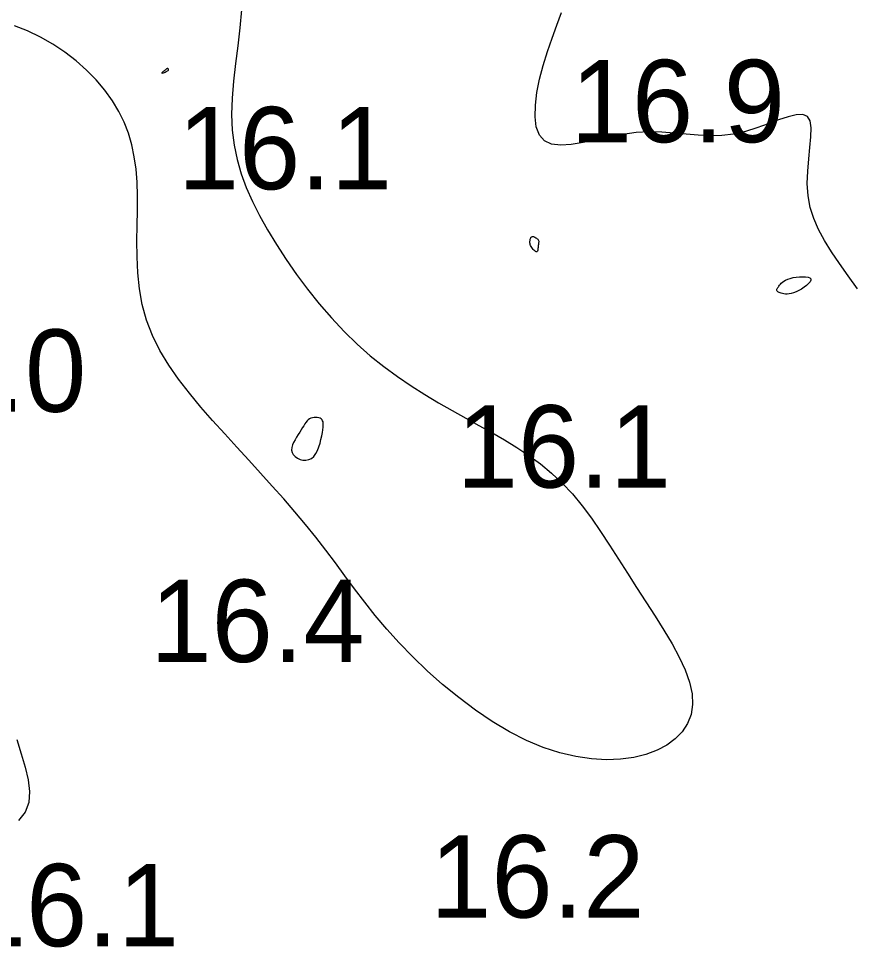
# Model space of a CAD drawing. Extents: x 3040093 to 3056816, y 408076 to 509144.
# Drawn here: x 3046017.4 to 3046067.9, y 434706 to 434762.4 of the extents above; entities that cross this region are included whole.
import ezdxf

# ---------------------------------------------------------------- set-up
doc = ezdxf.new("R2010")
doc.units = 0
doc.layers.add('V-CHAN-CONT-EL17', color=7, linetype='Continuous')
doc.layers.add('V-TOPO-SOUN-0610', color=7, linetype='Continuous')

msp = doc.modelspace()

# ---------------------------------------------------------------- linework, layer by layer
at = {"layer": 'V-CHAN-CONT-EL17'}
for points in [[(3046030.899, 434762.957), (3046030.798, 434761.865), (3046030.67, 434760.774), (3046030.535, 434759.692), (3046030.412, 434758.629), (3046030.324, 434757.596), (3046030.291, 434756.601), (3046030.329, 434755.652), (3046030.439, 434754.743), (3046030.62, 434753.864), (3046030.867, 434753.006), (3046031.179, 434752.159), (3046031.552, 434751.315), (3046031.984, 434750.463), (3046032.471, 434749.595), (3046033.011, 434748.705), (3046033.599, 434747.8), (3046034.232, 434746.891), (3046034.904, 434745.989), (3046035.611, 434745.104), (3046036.35, 434744.247), (3046037.115, 434743.429), (3046037.902, 434742.661), (3046038.706, 434741.951), (3046039.525, 434741.295), (3046040.353, 434740.687), (3046041.187, 434740.122), (3046042.023, 434739.594), (3046042.857, 434739.096), (3046043.685, 434738.623), (3046044.502, 434738.168), (3046045.306, 434737.726), (3046046.094, 434737.288), (3046046.863, 434736.844), (3046047.612, 434736.386), (3046048.338, 434735.904), (3046049.039, 434735.389), (3046049.714, 434734.833), (3046050.359, 434734.227), (3046050.974, 434733.563), (3046051.563, 434732.847), (3046052.132, 434732.086), (3046052.687, 434731.289), (3046053.233, 434730.461), (3046053.776, 434729.612), (3046054.321, 434728.749), (3046054.875, 434727.878), (3046055.439, 434727.009), (3046055.998, 434726.145), (3046056.535, 434725.295), (3046057.031, 434724.462), (3046057.469, 434723.654), (3046057.83, 434722.876), (3046058.096, 434722.133), (3046058.249, 434721.432), (3046058.275, 434720.778), (3046058.178, 434720.174), (3046057.965, 434719.623), (3046057.645, 434719.127), (3046057.224, 434718.688), (3046056.712, 434718.31), (3046056.116, 434717.996), (3046055.443, 434717.746), (3046054.702, 434717.566), (3046053.9, 434717.458), (3046053.043, 434717.427), (3046052.138, 434717.479), (3046051.194, 434717.618), (3046050.216, 434717.847), (3046049.212, 434718.173), (3046048.188, 434718.6), (3046047.153, 434719.128), (3046046.116, 434719.747), (3046045.088, 434720.441), (3046044.08, 434721.195), (3046043.102, 434721.996), (3046042.165, 434722.826), (3046041.281, 434723.673), (3046040.458, 434724.52), (3046039.705, 434725.356), (3046039.013, 434726.179), (3046038.367, 434726.991), (3046037.757, 434727.793), (3046037.168, 434728.587), (3046036.589, 434729.374), (3046036.005, 434730.156), (3046035.405, 434730.935), (3046034.779, 434731.711), (3046034.126, 434732.486), (3046033.452, 434733.262), (3046032.758, 434734.04), (3046032.05, 434734.822), (3046031.33, 434735.608), (3046030.602, 434736.402), (3046029.869, 434737.203), (3046029.138, 434738.014), (3046028.419, 434738.836), (3046027.726, 434739.672), (3046027.072, 434740.522), (3046026.471, 434741.389), (3046025.937, 434742.275), (3046025.483, 434743.181), (3046025.121, 434744.109), (3046024.861, 434745.059), (3046024.691, 434746.025), (3046024.593, 434746.997), (3046024.549, 434747.968), (3046024.543, 434748.928), (3046024.557, 434749.868), (3046024.575, 434750.78), (3046024.578, 434751.656), (3046024.551, 434752.488), (3046024.488, 434753.28), (3046024.383, 434754.035), (3046024.231, 434754.76), (3046024.028, 434755.458), (3046023.767, 434756.134), (3046023.444, 434756.793), (3046023.053, 434757.439), (3046022.592, 434758.076), (3046022.066, 434758.698), (3046021.48, 434759.296), (3046020.843, 434759.864), (3046020.16, 434760.393), (3046019.438, 434760.877), (3046018.685, 434761.306), (3046017.908, 434761.674), (3046017.111, 434761.977)], [(3046068.281, 434746.017), (3046067.719, 434746.815), (3046067.195, 434747.56), (3046066.715, 434748.266), (3046066.289, 434748.947), (3046065.924, 434749.614), (3046065.629, 434750.282), (3046065.413, 434750.963), (3046065.282, 434751.67), (3046065.24, 434752.41), (3046065.264, 434753.164), (3046065.327, 434753.904), (3046065.401, 434754.606), (3046065.457, 434755.241), (3046065.468, 434755.785), (3046065.406, 434756.21), (3046065.242, 434756.49), (3046064.957, 434756.61), (3046064.56, 434756.591), (3046064.067, 434756.466), (3046063.496, 434756.269), (3046062.862, 434756.031), (3046062.184, 434755.785), (3046061.478, 434755.565), (3046060.76, 434755.401), (3046060.044, 434755.319), (3046059.329, 434755.307), (3046058.612, 434755.342), (3046057.888, 434755.405), (3046057.154, 434755.473), (3046056.404, 434755.527), (3046055.636, 434755.545), (3046054.845, 434755.506), (3046054.031, 434755.397), (3046053.21, 434755.241), (3046052.403, 434755.067), (3046051.63, 434754.906), (3046050.911, 434754.789), (3046050.266, 434754.746), (3046049.715, 434754.807), (3046049.279, 434755.002), (3046048.973, 434755.354), (3046048.788, 434755.846), (3046048.711, 434756.455), (3046048.728, 434757.158), (3046048.825, 434757.929), (3046048.989, 434758.747), (3046049.207, 434759.585), (3046049.464, 434760.421), (3046049.746, 434761.234), (3046050.038, 434762.023), (3046050.321, 434762.79)], [(3046017.259, 434718.646), (3046017.521, 434717.786), (3046017.76, 434716.97), (3046017.941, 434716.204), (3046018.025, 434715.491), (3046017.976, 434714.838), (3046017.756, 434714.25), (3046017.343, 434713.732)]]:
    msp.add_lwpolyline(points, dxfattribs=at)
for points in [[(3046026.08, 434759.116), (3046026.114, 434759.122), (3046026.159, 434759.136), (3046026.21, 434759.154), (3046026.265, 434759.177), (3046026.318, 434759.203), (3046026.366, 434759.23), (3046026.406, 434759.256), (3046026.434, 434759.28), (3046026.451, 434759.303), (3046026.458, 434759.324), (3046026.458, 434759.342), (3046026.453, 434759.358), (3046026.444, 434759.372), (3046026.433, 434759.383), (3046026.421, 434759.391), (3046026.411, 434759.396), (3046026.401, 434759.398), (3046026.391, 434759.396), (3046026.379, 434759.391), (3046026.364, 434759.381), (3046026.345, 434759.368), (3046026.321, 434759.349), (3046026.29, 434759.326), (3046026.253, 434759.298), (3046026.212, 434759.267), (3046026.17, 434759.235), (3046026.13, 434759.203), (3046026.096, 434759.173), (3046026.071, 434759.148), (3046026.058, 434759.129), (3046026.06, 434759.118)], [(3046048.422, 434749.035), (3046048.433, 434749.073), (3046048.446, 434749.107), (3046048.462, 434749.137), (3046048.483, 434749.16), (3046048.507, 434749.178), (3046048.537, 434749.188), (3046048.572, 434749.19), (3046048.613, 434749.184), (3046048.658, 434749.169), (3046048.706, 434749.149), (3046048.754, 434749.123), (3046048.799, 434749.093), (3046048.841, 434749.059), (3046048.877, 434749.024), (3046048.905, 434748.989), (3046048.924, 434748.954), (3046048.934, 434748.918), (3046048.937, 434748.882), (3046048.935, 434748.843), (3046048.929, 434748.802), (3046048.921, 434748.757), (3046048.912, 434748.708), (3046048.905, 434748.653), (3046048.899, 434748.593), (3046048.894, 434748.53), (3046048.889, 434748.467), (3046048.882, 434748.407), (3046048.873, 434748.354), (3046048.858, 434748.31), (3046048.839, 434748.278), (3046048.812, 434748.263), (3046048.777, 434748.264), (3046048.735, 434748.282), (3046048.69, 434748.314), (3046048.642, 434748.356), (3046048.594, 434748.407), (3046048.548, 434748.463), (3046048.507, 434748.523), (3046048.471, 434748.583), (3046048.444, 434748.642), (3046048.424, 434748.699), (3046048.411, 434748.753), (3046048.403, 434748.806), (3046048.401, 434748.856), (3046048.402, 434748.904), (3046048.407, 434748.95), (3046048.414, 434748.994)], [(3046063.556, 434746.242), (3046063.603, 434746.3), (3046063.66, 434746.362), (3046063.73, 434746.425), (3046063.817, 434746.488), (3046063.922, 434746.548), (3046064.049, 434746.604), (3046064.2, 434746.653), (3046064.376, 434746.695), (3046064.568, 434746.727), (3046064.766, 434746.747), (3046064.958, 434746.754), (3046065.134, 434746.747), (3046065.282, 434746.724), (3046065.392, 434746.682), (3046065.453, 434746.621), (3046065.457, 434746.54), (3046065.41, 434746.443), (3046065.321, 434746.336), (3046065.199, 434746.224), (3046065.052, 434746.112), (3046064.891, 434746.005), (3046064.724, 434745.91), (3046064.56, 434745.83), (3046064.407, 434745.772), (3046064.265, 434745.732), (3046064.136, 434745.709), (3046064.018, 434745.7), (3046063.911, 434745.702), (3046063.815, 434745.713), (3046063.73, 434745.729), (3046063.656, 434745.749), (3046063.592, 434745.771), (3046063.538, 434745.792), (3046063.494, 434745.815), (3046063.457, 434745.837), (3046063.429, 434745.861), (3046063.408, 434745.884), (3046063.394, 434745.907), (3046063.387, 434745.93), (3046063.384, 434745.954), (3046063.388, 434745.978), (3046063.396, 434746.004), (3046063.41, 434746.032), (3046063.429, 434746.064), (3046063.453, 434746.1), (3046063.482, 434746.141), (3046063.516, 434746.188)], [(3046035.274, 434735.846), (3046035.396, 434736.009), (3046035.499, 434736.202), (3046035.585, 434736.415), (3046035.657, 434736.64), (3046035.716, 434736.866), (3046035.763, 434737.084), (3046035.8, 434737.284), (3046035.828, 434737.46), (3046035.847, 434737.61), (3046035.856, 434737.738), (3046035.855, 434737.845), (3046035.841, 434737.934), (3046035.816, 434738.008), (3046035.777, 434738.067), (3046035.724, 434738.116), (3046035.656, 434738.155), (3046035.577, 434738.184), (3046035.488, 434738.203), (3046035.394, 434738.211), (3046035.297, 434738.207), (3046035.2, 434738.191), (3046035.106, 434738.162), (3046035.019, 434738.12), (3046034.94, 434738.063), (3046034.867, 434737.993), (3046034.799, 434737.91), (3046034.732, 434737.814), (3046034.664, 434737.706), (3046034.593, 434737.588), (3046034.516, 434737.458), (3046034.43, 434737.319), (3046034.335, 434737.171), (3046034.235, 434737.016), (3046034.139, 434736.857), (3046034.054, 434736.696), (3046033.986, 434736.535), (3046033.943, 434736.378), (3046033.932, 434736.226), (3046033.961, 434736.082), (3046034.034, 434735.95), (3046034.145, 434735.832), (3046034.285, 434735.735), (3046034.447, 434735.663), (3046034.621, 434735.621), (3046034.799, 434735.614), (3046034.973, 434735.646), (3046035.133, 434735.722)]]:
    msp.add_lwpolyline(points, close=True, dxfattribs=at)

# ---------------------------------------------------------------- texts
at = {"layer": 'V-TOPO-SOUN-0610'}
for s, p in [('16.9 ', (3046050.873, 434754.92)), ('16.1 ', (3046027.023, 434752.06)), ('16.0 ', (3046008.453, 434738.55)), ('16.1 ', (3046043.953, 434733.95)), ('16.4 ', (3046025.353, 434723.36)), ('16.2 ', (3046042.343, 434707.84)), ('16.1 ', (3046014.093, 434706.1))]:
    msp.add_text(s, height=5, dxfattribs=at).set_placement(p)

doc.saveas('drawing.dxf')
